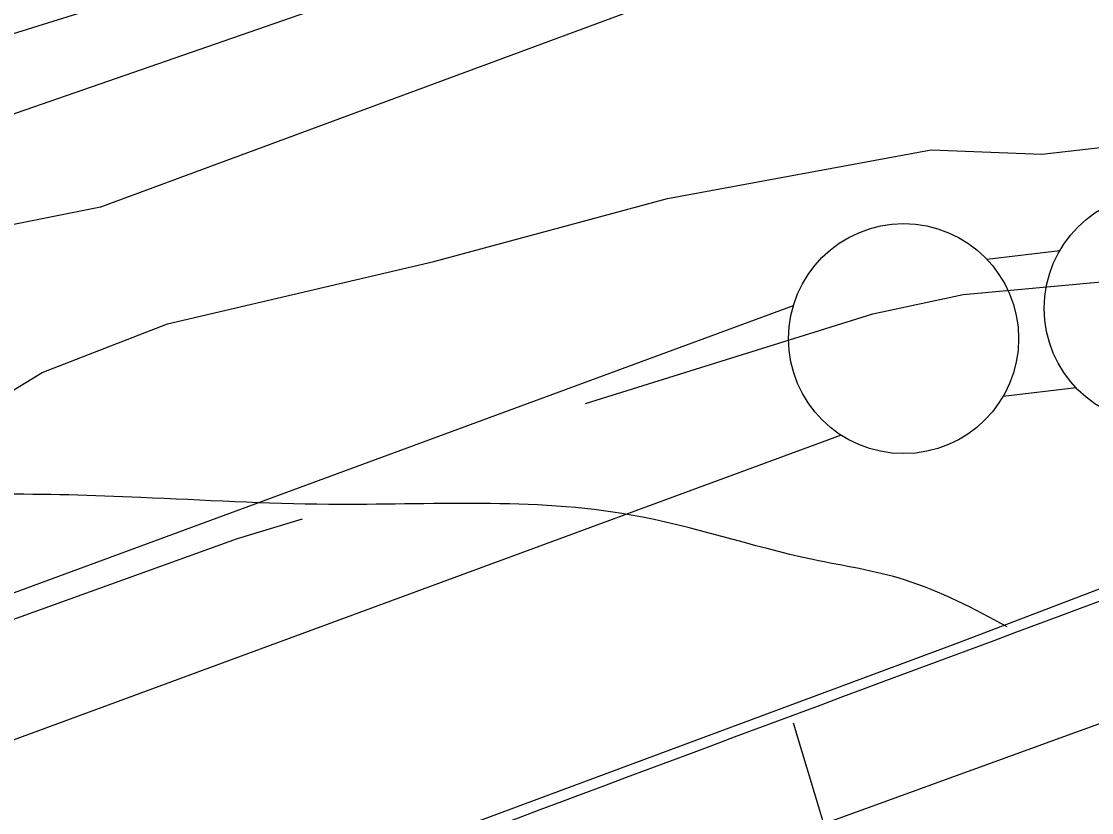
# Model space of a CAD drawing. Extents: x 3651524 to 3689615, y 505651 to 531377.
# Drawn here: x 3675153.9 to 3675386.6, y 514875.9 to 515047.8 of the extents above; entities that cross this region are included whole.
import ezdxf

# ---------------------------------------------------------------- set-up
doc = ezdxf.new("R2010")
doc.units = 0
for name, color, linetype in [('V-FLOD-BASE', 7, 'Continuous'), ('V-LEVE-TOET', 7, 'Continuous'), ('V-ROAD-CNTR', 7, 'Continuous'), ('V-SITE-OTLN', 7, 'Continuous'), ('V-SITE-VEGE', 7, 'Continuous'), ('V-SURV-LINE', 7, 'Continuous'), ('V-TOPO-MINR', 7, 'Continuous')]:
    doc.layers.add(name, color=color, linetype=linetype)

msp = doc.modelspace()

# ---------------------------------------------------------------- linework, layer by layer
at = {"layer": 'V-FLOD-BASE'}
for points in [[(3675276.572, 514964.764), (3675339.048, 514984.269), (3675358.664, 514988.451), (3675399.829, 514992.272), (3675508.77, 515033.052), (3675579.864, 515058.429)], [(3675066.771, 514887.077), (3675200.9, 514935.455), (3675215.005, 514939.731)]]:
    msp.add_lwpolyline(points, dxfattribs=at)
at = {"layer": 'V-LEVE-TOET'}
for points in [[(3674202.406, 514492.595), (3674328.936, 514536.089), (3674422.71, 514569.102), (3674515.967, 514601.123), (3674593.658, 514631.398), (3674708.135, 514673.589), (3674816.61, 514716.382), (3675056.07, 514799.584), (3675205.373, 514856.23), (3675357.681, 514912.822), (3675472.185, 514956.516), (3675629.504, 515013.027), (3675779.792, 515068.653), (3675874.06, 515101.156), (3675951.124, 515123.926), (3676016.537, 515139.372), (3676109.61, 515160.368), (3676131.792, 515168.017), (3676180.043, 515176.232), (3676203.077, 515174.843), (3676236.07, 515169.781), (3676265.932, 515157.253), (3676277.858, 515151.039)], [(3674784.008, 514818.381), (3674900.981, 514860.029), (3675029.098, 514908.505), (3675059.904, 514922.526), (3675090.186, 514935.049), (3675116.951, 514947.132), (3675135.166, 514957.352), (3675158.456, 514971.497), (3675185.698, 514982.067), (3675243.562, 514995.635), (3675294.412, 515009.32), (3675351.725, 515019.888), (3675375.769, 515018.984), (3675402.383, 515022.048), (3675423.561, 515029.714), (3675488.141, 515055.195)]]:
    msp.add_lwpolyline(points, dxfattribs=at)
at = {"layer": 'V-ROAD-CNTR'}
msp.add_lwpolyline([(3675321.703, 514895.381), (3675370.093, 514734.778), (3675468.453, 514288.487), (3675518.987, 514109.457)], dxfattribs=at)
msp.add_arc((3688906.265, 478446.642), 38899.472, 109.7579993, 110.7036938, dxfattribs=at)
msp.add_spline([(3675368.233, 514916.261), (3675345.927, 514926.443), (3675325.976, 514930.865), (3675286.496, 514940.518), (3675220.739, 514942.847), (3675179.896, 514944.349), (3675117.352, 514943.355), (3675076.788, 514937.088), (3675059.581, 514934.516)], degree=3, dxfattribs=at)
at = {"layer": 'V-SITE-OTLN'}
msp.add_lwpolyline([(3674771.109, 514669.848), (3674961.09, 514740.315), (3675141.007, 514809.611), (3675264.878, 514850.389), (3675430.584, 514910.551), (3675562.618, 514959.224), (3675791.005, 515044.449), (3675855.697, 515069.478)], dxfattribs=at)
at = {"layer": 'V-SITE-VEGE'}
msp.add_lwpolyline([(3675285.643, 515049.747), (3675171.129, 515007.479), (3675140.231, 515001.302), (3675097.309, 514996.663), (3675077.23, 514996.999), (3675066.544, 514998.517), (3675057.375, 515010.721), (3675061.526, 515018.683), (3675083.032, 515023.68), (3675229.736, 515069.427)], dxfattribs=at)
at = {"layer": 'V-SURV-LINE'}
for points in [[(3675363.775, 514996.126), (3675379.657, 514998.008)], [(3674367.646, 514634.6), (3675321.775, 514986.051)], [(3675383.207, 514968.218), (3675367.326, 514966.336)], [(3675332.147, 514957.901), (3674378.017, 514606.45)]]:
    msp.add_lwpolyline(points, dxfattribs=at)
for centre in [(3675401.28, 514985.465), (3675345.702, 514978.879)]:
    msp.add_circle(centre, 25, dxfattribs=at)
at = {"layer": 'V-TOPO-MINR'}
msp.add_lwpolyline([(3674530.426, 514812.201), (3675322.54, 515086.89)], dxfattribs=at)

doc.saveas('drawing.dxf')
